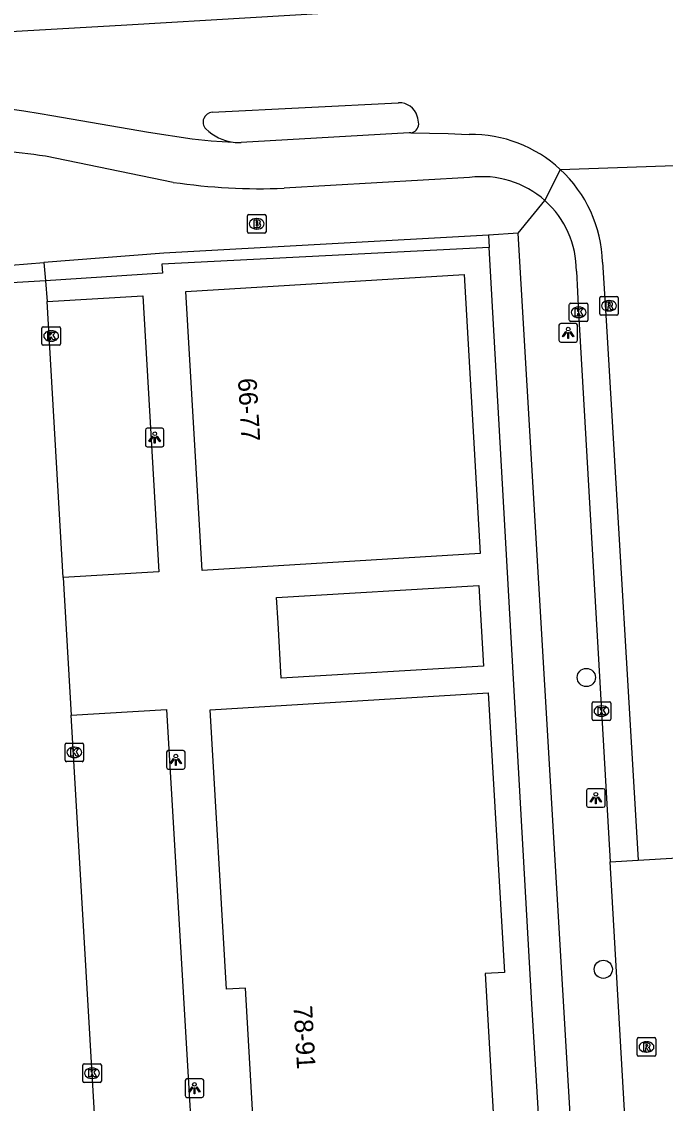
# Model space of a CAD drawing. Extents: x 158461 to 159795, y 387220 to 388672.
# Drawn here: x 159036.6 to 159071.3, y 387674.9 to 387733 of the extents above; entities that cross this region are included whole.
import ezdxf

# ---------------------------------------------------------------- set-up
doc = ezdxf.new("R2010")
doc.units = 0
for name, color, linetype in [('IMGEO_Boom', 7, 'Continuous'), ('IMGEO_Brandkraan', 7, 'Continuous'), ('IMGEO_Groenvoorziening', 7, 'Continuous'), ('IMGEO_Kolk', 7, 'Continuous'), ('IMGEO_Lichtpunt', 7, 'Continuous'), ('IMGEO_Pand', 7, 'Continuous'), ('IMGEO_Pand_nummerreeks', 7, 'Continuous'), ('IMGEO_Rijbaan_lokaal_gesloten', 7, 'Continuous'), ('IMGEO_Rijbaan_lokaal_open', 7, 'Continuous'), ('IMGEO_Rioolput', 7, 'Continuous'), ('IMGEO_Voetpad_open', 7, 'Continuous')]:
    doc.layers.add(name, color=color, linetype=linetype)

msp = doc.modelspace()

# ---------------------------------------------------------------- linework, layer by layer
at = {"layer": 'IMGEO_Boom'}
for centre in [(159067.008, 387697.779), (159067.919, 387682.096)]:
    msp.add_circle(centre, 0.489, dxfattribs=at)
at = {"layer": 'IMGEO_Brandkraan'}
for p, q in [((159048.777, 387721.74), (159048.777, 387722.592)), ((159048.852, 387722.666), (159049.704, 387722.666)), ((159049.265, 387722.446), (159049.29, 387722.446)), ((159049.778, 387722.592), (159049.778, 387721.74)), ((159049.288, 387721.886), (159049.263, 387721.886)), ((159049.704, 387721.666), (159048.852, 387721.666))]:
    msp.add_line(p, q, dxfattribs=at)
for points in [[(159048.777, 387721.74), (159048.777, 387722.592)], [(159048.852, 387722.666), (159049.704, 387722.666)], [(159049.778, 387722.592), (159049.778, 387721.74)], [(159049.125, 387722.366), (159049.125, 387721.966), (159049.338, 387721.966)], [(159049.356, 387722.366), (159049.125, 387722.366)], [(159049.304, 387722.285), (159049.25, 387722.285), (159049.25, 387722.209)], [(159049.25, 387722.209), (159049.303, 387722.209)], [(159049.312, 387722.133), (159049.25, 387722.133), (159049.25, 387722.052)], [(159049.25, 387722.052), (159049.312, 387722.052)], [(159049.704, 387721.666), (159048.852, 387721.666)]]:
    msp.add_lwpolyline(points, dxfattribs=at)
for centre, radius, start, end in [((159048.854, 387722.59), 0.0765, 91.55205, 178.44795), ((159048.854, 387722.59), 0.0765, 91.55205, 178.44795), ((159049.702, 387722.59), 0.0765, 1.55205, 88.44795), ((159049.702, 387722.59), 0.0765, 1.55205, 88.44795), ((159049.305, 387722.247), 0.0379, 267.82845, 90.93552), ((159049.313, 387722.092), 0.0404, 269.87594, 90.50774), ((159049.344, 387722.217), 0.251, 268.66757, 293.53466), ((159049.36, 387722.221), 0.145, 59.4692, 91.53667), ((159049.385, 387722.268), 0.0922, 285.51372, 58.15012), ((159049.39, 387722.076), 0.105, 301.31148, 78.98903), ((159048.854, 387721.742), 0.0765, 181.55205, 268.44795), ((159048.854, 387721.742), 0.0765, 181.55205, 268.44795), ((159049.702, 387721.742), 0.0765, 271.55205, 358.44795), ((159049.702, 387721.742), 0.0765, 271.55205, 358.44795)]:
    msp.add_arc(centre, radius, start, end, dxfattribs=at)
for centre, major_axis, ratio, start_param, end_param in [((159049.264, 387722.166), (-0.387, 0.002), 0.722429, 4.712389, 7.853982), ((159049.289, 387722.166), (-0.39, 0.002), 0.717154, 1.570796, 4.712389)]:
    msp.add_ellipse(centre, major_axis=major_axis, ratio=ratio, start_param=start_param, end_param=end_param, dxfattribs=at)
at = {"layer": 'IMGEO_Groenvoorziening'}
for points in [[(159061.742, 387721.564), (159061.78, 387720.9)], [(159037.83, 387720.081), (159037.915, 387719.107)]]:
    msp.add_lwpolyline(points, dxfattribs=at)
at = {"layer": 'IMGEO_Kolk'}
for p, q in [((159066.094, 387716.982), (159066.094, 387717.834)), ((159066.169, 387717.908), (159067.021, 387717.908)), ((159067.095, 387717.834), (159067.095, 387716.982)), ((159066.582, 387717.688), (159066.607, 387717.688)), ((159037.796, 387716.636), (159038.648, 387716.636)), ((159067.021, 387716.908), (159066.169, 387716.908)), ((159066.605, 387717.128), (159066.58, 387717.128)), ((159037.721, 387715.71), (159037.721, 387716.562)), ((159038.209, 387716.416), (159038.234, 387716.416)), ((159038.722, 387716.562), (159038.722, 387715.71)), ((159038.648, 387715.636), (159037.796, 387715.636)), ((159038.232, 387715.856), (159038.207, 387715.856)), ((159067.324, 387695.547), (159067.324, 387696.399)), ((159067.399, 387696.473), (159068.251, 387696.473)), ((159068.325, 387696.399), (159068.325, 387695.547)), ((159067.835, 387695.693), (159067.81, 387695.693)), ((159067.812, 387696.253), (159067.837, 387696.253)), ((159068.251, 387695.473), (159067.399, 387695.473)), ((159038.967, 387693.329), (159038.967, 387694.181)), ((159039.042, 387694.255), (159039.894, 387694.255)), ((159039.455, 387694.035), (159039.48, 387694.035)), ((159039.968, 387694.181), (159039.968, 387693.329)), ((159039.478, 387693.475), (159039.453, 387693.475)), ((159039.894, 387693.255), (159039.042, 387693.255)), ((159039.922, 387676.082), (159039.922, 387676.934)), ((159039.997, 387677.008), (159040.849, 387677.008)), ((159040.41, 387676.788), (159040.435, 387676.788)), ((159040.923, 387676.934), (159040.923, 387676.082)), ((159040.849, 387676.008), (159039.997, 387676.008)), ((159040.433, 387676.228), (159040.408, 387676.228))]:
    msp.add_line(p, q, dxfattribs=at)
for points in [[(159066.094, 387716.982), (159066.094, 387717.834)], [(159066.169, 387717.908), (159067.021, 387717.908)], [(159067.095, 387717.834), (159067.095, 387716.982)], [(159066.415, 387717.608), (159066.538, 387717.608), (159066.538, 387717.457), (159066.668, 387717.608), (159066.832, 387717.608), (159066.686, 387717.457), (159066.839, 387717.208), (159066.687, 387717.208), (159066.602, 387717.372), (159066.538, 387717.305), (159066.538, 387717.208), (159066.415, 387717.208), (159066.415, 387717.608)], [(159037.796, 387716.636), (159038.648, 387716.636)], [(159067.021, 387716.908), (159066.169, 387716.908)], [(159037.721, 387715.71), (159037.721, 387716.562)], [(159038.042, 387716.336), (159038.165, 387716.336), (159038.165, 387716.185), (159038.295, 387716.336), (159038.459, 387716.336), (159038.313, 387716.185), (159038.466, 387715.936), (159038.314, 387715.936), (159038.229, 387716.1), (159038.165, 387716.033), (159038.165, 387715.936), (159038.042, 387715.936), (159038.042, 387716.336)], [(159038.722, 387716.562), (159038.722, 387715.71)], [(159038.648, 387715.636), (159037.796, 387715.636)], [(159067.324, 387695.547), (159067.324, 387696.399)], [(159067.399, 387696.473), (159068.251, 387696.473)], [(159068.325, 387696.399), (159068.325, 387695.547)], [(159067.645, 387696.173), (159067.768, 387696.173), (159067.768, 387696.022), (159067.898, 387696.173), (159068.062, 387696.173), (159067.916, 387696.022), (159068.069, 387695.773), (159067.917, 387695.773), (159067.832, 387695.937), (159067.768, 387695.87), (159067.768, 387695.773), (159067.645, 387695.773), (159067.645, 387696.173)], [(159068.251, 387695.473), (159067.399, 387695.473)], [(159038.967, 387693.329), (159038.967, 387694.181)], [(159039.042, 387694.255), (159039.894, 387694.255)], [(159039.288, 387693.955), (159039.411, 387693.955), (159039.411, 387693.804), (159039.541, 387693.955), (159039.705, 387693.955), (159039.559, 387693.804), (159039.712, 387693.555), (159039.56, 387693.555), (159039.475, 387693.719), (159039.411, 387693.652), (159039.411, 387693.555), (159039.288, 387693.555), (159039.288, 387693.955)], [(159039.968, 387694.181), (159039.968, 387693.329)], [(159039.894, 387693.255), (159039.042, 387693.255)], [(159039.922, 387676.082), (159039.922, 387676.934)], [(159039.997, 387677.008), (159040.849, 387677.008)], [(159040.243, 387676.708), (159040.366, 387676.708), (159040.366, 387676.557), (159040.496, 387676.708), (159040.66, 387676.708), (159040.514, 387676.557), (159040.667, 387676.308), (159040.515, 387676.308), (159040.43, 387676.472), (159040.366, 387676.405), (159040.366, 387676.308), (159040.243, 387676.308), (159040.243, 387676.708)], [(159040.923, 387676.934), (159040.923, 387676.082)], [(159040.849, 387676.008), (159039.997, 387676.008)]]:
    msp.add_lwpolyline(points, dxfattribs=at)
for centre, start, end in [((159066.171, 387717.832), 91.55205, 178.44795), ((159066.171, 387717.832), 91.55205, 178.44795), ((159067.019, 387717.832), 1.55205, 88.44795), ((159067.019, 387717.832), 1.55205, 88.44795), ((159037.798, 387716.56), 91.55205, 178.44795), ((159037.798, 387716.56), 91.55205, 178.44795), ((159038.646, 387716.56), 1.55205, 88.44795), ((159038.646, 387716.56), 1.55205, 88.44795), ((159066.171, 387716.984), 181.55205, 268.44795), ((159066.171, 387716.984), 181.55205, 268.44795), ((159067.019, 387716.984), 271.55205, 358.44795), ((159067.019, 387716.984), 271.55205, 358.44795), ((159037.798, 387715.712), 181.55205, 268.44795), ((159037.798, 387715.712), 181.55205, 268.44795), ((159038.646, 387715.712), 271.55205, 358.44795), ((159038.646, 387715.712), 271.55205, 358.44795), ((159067.401, 387696.397), 91.55205, 178.44795), ((159067.401, 387696.397), 91.55205, 178.44795), ((159068.249, 387696.397), 1.55205, 88.44795), ((159068.249, 387696.397), 1.55205, 88.44795), ((159067.401, 387695.549), 181.55205, 268.44795), ((159067.401, 387695.549), 181.55205, 268.44795), ((159068.249, 387695.549), 271.55205, 358.44795), ((159068.249, 387695.549), 271.55205, 358.44795), ((159039.044, 387694.179), 91.55205, 178.44795), ((159039.044, 387694.179), 91.55205, 178.44795), ((159039.892, 387694.179), 1.55205, 88.44795), ((159039.892, 387694.179), 1.55205, 88.44795), ((159039.044, 387693.331), 181.55205, 268.44795), ((159039.044, 387693.331), 181.55205, 268.44795), ((159039.892, 387693.331), 271.55205, 358.44795), ((159039.892, 387693.331), 271.55205, 358.44795), ((159039.999, 387676.932), 91.55205, 178.44795), ((159039.999, 387676.932), 91.55205, 178.44795), ((159040.847, 387676.932), 1.55205, 88.44795), ((159040.847, 387676.932), 1.55205, 88.44795), ((159039.999, 387676.084), 181.55205, 268.44795), ((159039.999, 387676.084), 181.55205, 268.44795), ((159040.847, 387676.084), 271.55205, 358.44795), ((159040.847, 387676.084), 271.55205, 358.44795)]:
    msp.add_arc(centre, 0.0765, start, end, dxfattribs=at)
for centre, major_axis, ratio, start_param, end_param in [((159066.581, 387717.408), (-0.387, 0.002), 0.722429, 4.712389, 7.853982), ((159066.606, 387717.408), (-0.39, 0.002), 0.717154, 1.570796, 4.712389), ((159038.208, 387716.136), (-0.387, 0.002), 0.722429, 4.712389, 7.853982), ((159038.233, 387716.136), (-0.39, 0.002), 0.717154, 1.570796, 4.712389), ((159067.811, 387695.973), (-0.387, 0.002), 0.722429, 4.712389, 7.853982), ((159067.836, 387695.973), (-0.39, 0.002), 0.717154, 1.570796, 4.712389), ((159039.454, 387693.755), (-0.387, 0.002), 0.722429, 4.712389, 7.853982), ((159039.479, 387693.755), (-0.39, 0.002), 0.717154, 1.570796, 4.712389), ((159040.409, 387676.508), (-0.387, 0.002), 0.722429, 4.712389, 7.853982), ((159040.434, 387676.508), (-0.39, 0.002), 0.717154, 1.570796, 4.712389)]:
    msp.add_ellipse(centre, major_axis=major_axis, ratio=ratio, start_param=start_param, end_param=end_param, dxfattribs=at)
at = {"layer": 'IMGEO_Lichtpunt'}
for p, q in [((159065.534, 387716.71), (159065.534, 387715.903)), ((159065.534, 387716.71), (159065.534, 387715.903)), ((159066.436, 387716.805), (159065.628, 387716.805)), ((159066.436, 387716.805), (159065.628, 387716.805)), ((159066.53, 387715.903), (159066.53, 387716.71)), ((159066.53, 387715.903), (159066.53, 387716.71)), ((159065.628, 387715.809), (159066.436, 387715.809)), ((159065.628, 387715.809), (159066.436, 387715.809)), ((159043.292, 387711.081), (159043.292, 387710.274)), ((159043.292, 387711.081), (159043.292, 387710.274)), ((159044.194, 387711.176), (159043.386, 387711.176)), ((159044.194, 387711.176), (159043.386, 387711.176)), ((159044.288, 387710.274), (159044.288, 387711.081)), ((159044.288, 387710.274), (159044.288, 387711.081)), ((159043.386, 387710.18), (159044.194, 387710.18)), ((159043.386, 387710.18), (159044.194, 387710.18)), ((159044.428, 387693.758), (159044.428, 387692.951)), ((159044.428, 387693.758), (159044.428, 387692.951)), ((159045.33, 387693.853), (159044.522, 387693.853)), ((159045.33, 387693.853), (159044.522, 387693.853)), ((159045.424, 387692.951), (159045.424, 387693.758)), ((159045.424, 387692.951), (159045.424, 387693.758)), ((159044.522, 387692.857), (159045.33, 387692.857)), ((159044.522, 387692.857), (159045.33, 387692.857)), ((159067.02, 387691.703), (159067.02, 387690.896)), ((159067.02, 387691.703), (159067.02, 387690.896)), ((159067.922, 387691.798), (159067.114, 387691.798)), ((159067.922, 387691.798), (159067.114, 387691.798)), ((159068.016, 387690.896), (159068.016, 387691.703)), ((159068.016, 387690.896), (159068.016, 387691.703)), ((159067.114, 387690.802), (159067.922, 387690.802)), ((159067.114, 387690.802), (159067.922, 387690.802)), ((159045.431, 387676.111), (159045.431, 387675.304)), ((159045.431, 387676.111), (159045.431, 387675.304)), ((159046.333, 387676.206), (159045.525, 387676.206)), ((159046.333, 387676.206), (159045.525, 387676.206)), ((159046.427, 387675.304), (159046.427, 387676.111)), ((159046.427, 387675.304), (159046.427, 387676.111)), ((159045.525, 387675.21), (159046.333, 387675.21)), ((159045.525, 387675.21), (159046.333, 387675.21))]:
    msp.add_line(p, q, dxfattribs=at)
for points in [[(159065.908, 387716.374), (159065.947, 387716.346), (159065.759, 387716.084), (159065.721, 387716.111), (159065.908, 387716.374)], [(159066.01, 387716.326), (159066.057, 387716.326), (159066.057, 387716.004), (159066.01, 387716.004), (159066.01, 387716.326)], [(159066.12, 387716.346), (159066.158, 387716.373), (159066.345, 387716.111), (159066.306, 387716.083), (159066.12, 387716.346)], [(159043.666, 387710.745), (159043.705, 387710.717), (159043.517, 387710.455), (159043.479, 387710.482), (159043.666, 387710.745)], [(159043.768, 387710.697), (159043.815, 387710.697), (159043.815, 387710.375), (159043.768, 387710.375), (159043.768, 387710.697)], [(159043.878, 387710.717), (159043.916, 387710.744), (159044.103, 387710.482), (159044.064, 387710.454), (159043.878, 387710.717)], [(159044.802, 387693.422), (159044.841, 387693.394), (159044.653, 387693.132), (159044.615, 387693.159), (159044.802, 387693.422)], [(159044.904, 387693.374), (159044.951, 387693.374), (159044.951, 387693.052), (159044.904, 387693.052), (159044.904, 387693.374)], [(159045.014, 387693.394), (159045.052, 387693.421), (159045.239, 387693.159), (159045.2, 387693.131), (159045.014, 387693.394)], [(159067.394, 387691.367), (159067.433, 387691.339), (159067.245, 387691.077), (159067.207, 387691.104), (159067.394, 387691.367)], [(159067.496, 387691.319), (159067.543, 387691.319), (159067.543, 387690.997), (159067.496, 387690.997), (159067.496, 387691.319)], [(159067.606, 387691.339), (159067.644, 387691.366), (159067.831, 387691.104), (159067.792, 387691.076), (159067.606, 387691.339)], [(159045.805, 387675.775), (159045.844, 387675.747), (159045.656, 387675.485), (159045.618, 387675.512), (159045.805, 387675.775)], [(159045.907, 387675.727), (159045.954, 387675.727), (159045.954, 387675.405), (159045.907, 387675.405), (159045.907, 387675.727)], [(159046.017, 387675.747), (159046.055, 387675.774), (159046.242, 387675.512), (159046.203, 387675.484), (159046.017, 387675.747)]]:
    msp.add_lwpolyline(points, dxfattribs=at)
for centre in [(159066.033, 387716.508), (159043.791, 387710.879), (159044.927, 387693.556), (159067.519, 387691.501), (159045.93, 387675.909)]:
    msp.add_circle(centre, 0.0994, dxfattribs=at)
for centre, start, end in [((159065.628, 387716.71), 90, 180), ((159065.628, 387716.71), 90, 180), ((159066.436, 387716.71), 0, 90), ((159066.436, 387716.71), 0, 90), ((159065.628, 387715.903), 180, 270), ((159065.628, 387715.903), 180, 270), ((159066.436, 387715.903), 270, 0), ((159066.436, 387715.903), 270, 360), ((159043.386, 387711.081), 90, 180), ((159043.386, 387711.081), 90, 180), ((159044.194, 387711.081), 0, 90), ((159044.194, 387711.081), 0, 90), ((159043.386, 387710.274), 180, 270), ((159043.386, 387710.274), 180, 270), ((159044.194, 387710.274), 270, 0), ((159044.194, 387710.274), 270, 360), ((159044.522, 387693.758), 90, 180), ((159044.522, 387693.758), 90, 180), ((159045.33, 387693.758), 0, 90), ((159045.33, 387693.758), 0, 90), ((159044.522, 387692.951), 180, 270), ((159044.522, 387692.951), 180, 270), ((159045.33, 387692.951), 270, 0), ((159045.33, 387692.951), 270, 360), ((159067.114, 387691.703), 90, 180), ((159067.114, 387691.703), 90, 180), ((159067.922, 387691.703), 0, 90), ((159067.922, 387691.703), 0, 90), ((159067.114, 387690.896), 180, 270), ((159067.114, 387690.896), 180, 270), ((159067.922, 387690.896), 270, 0), ((159067.922, 387690.896), 270, 360), ((159045.525, 387676.111), 90, 180), ((159045.525, 387676.111), 90, 180), ((159046.333, 387676.111), 0, 90), ((159046.333, 387676.111), 0, 90), ((159045.525, 387675.304), 180, 270), ((159045.525, 387675.304), 180, 270), ((159046.333, 387675.304), 270, 0), ((159046.333, 387675.304), 270, 360)]:
    msp.add_arc(centre, 0.0946, start, end, dxfattribs=at)
at = {"layer": 'IMGEO_Pand'}
for points in [[(159046.347, 387703.527), (159045.47, 387718.535), (159060.434, 387719.438), (159061.302, 387704.44), (159046.347, 387703.527)], [(159048.981, 387658.536), (159048.086, 387673.545), (159049.104, 387673.606), (159048.677, 387681.087), (159047.658, 387681.033), (159046.782, 387696.045), (159061.733, 387696.961), (159062.608, 387681.925), (159061.559, 387681.864), (159061.992, 387674.39), (159063.059, 387674.44), (159063.935, 387659.415), (159048.981, 387658.536)]]:
    msp.add_lwpolyline(points, dxfattribs=at)
at = {"layer": 'IMGEO_Rijbaan_lokaal_gesloten'}
for points in [[(159055.808, 387733.642), (159055.587, 387733.626), (159042.293, 387732.852), (158985.039, 387729.565)], [(158965.591, 387724.322), (158965.932, 387726.779), (158967.392, 387726.477), (158968.163, 387726.336), (158970.34, 387726.046), (158972.125, 387725.889), (158973.313, 387725.803), (158974.8, 387725.707), (158976.288, 387725.617), (158996.546, 387726.65), (159030.787, 387728.616), (159033.217, 387728.616), (159034.104, 387728.548), (159034.99, 387728.468), (159035.499, 387728.412), (159036.753, 387728.237), (159037.631, 387728.097), (159038.26, 387727.989), (159043.465, 387727.098), (159045.801, 387726.729), (159046.831, 387726.625), (159048.016, 387726.551)], [(159046.884, 387728.165), (159056.879, 387728.665), (159056.909, 387728.667)], [(159057.564, 387727.053), (159057.471, 387727.05), (159048.441, 387726.532)], [(159057.564, 387727.053), (159059.579, 387727.017), (159060.294, 387726.988), (159060.714, 387726.972)], [(159044.784, 387724.395), (159037.909, 387725.796)], [(159065.605, 387725.094), (159074.334, 387725.398)], [(159065.605, 387725.094), (159064.784, 387723.413)], [(159060.731, 387724.655), (159050.759, 387724.077)], [(159066.475, 387719.618), (159066.595, 387717.408), (159067.065, 387709.026), (159068.291, 387687.867)], [(159067.87, 387720.096), (159068.076, 387716.964), (159068.244, 387714.269), (159069.789, 387687.958)]]:
    msp.add_lwpolyline(points, dxfattribs=at)
for centre, radius, start, end in [((159056.96, 387727.678), 0.99, 15.82332, 92.96109), ((159046.92, 387727.639), 0.527, 93.96824, 223.65507), ((159055.442, 387727.284), 2.559, 5.25564, 15.04904), ((159048.347, 387729.096), 2.566, 225.19415, 262.57925), ((159057.499, 387727.541), 0.492, 277.63596, 357.37664), ((159048.347, 387729.192), 2.661, 262.85614, 272.02435), ((159060.807, 387719.906), 7.067, 47.23615, 90.75321), ((159030.919, 387679.117), 47.199, 81.48314, 84.54831), ((159060.813, 387719.91), 7.06, 1.50945, 47.24884), ((159049.515, 387756.991), 32.937, 261.74204, 272.16495), ((159061.409, 387719.633), 5.068, 48.24008, 97.68564), ((159061.406, 387719.633), 5.069, 359.82584, 48.20835)]:
    msp.add_arc(centre, radius, start, end, dxfattribs=at)
at = {"layer": 'IMGEO_Rijbaan_lokaal_open'}
for points in [[(159037.915, 387719.107), (159000, 387716.875), (158991.471, 387716.373), (158991.475, 387715.921)], [(159037.915, 387719.107), (159038.012, 387717.992)], [(159038.868, 387703.16), (159038.012, 387717.992)], [(159038.868, 387703.16), (159039.302, 387695.754)], [(159041.814, 387652.914), (159039.302, 387695.754)], [(159069.789, 387687.958), (159073.731, 387688.196)], [(159068.291, 387687.867), (159069.789, 387687.958)], [(159069.104, 387673.882), (159068.291, 387687.867)]]:
    msp.add_lwpolyline(points, dxfattribs=at)
at = {"layer": 'IMGEO_Rioolput'}
for p, q in [((159067.727, 387717.334), (159067.727, 387718.186)), ((159067.802, 387718.26), (159068.654, 387718.26)), ((159068.215, 387718.04), (159068.24, 387718.04)), ((159068.728, 387718.186), (159068.728, 387717.334)), ((159068.654, 387717.26), (159067.802, 387717.26)), ((159068.238, 387717.48), (159068.213, 387717.48)), ((159069.744, 387677.493), (159069.744, 387678.345)), ((159069.819, 387678.419), (159070.671, 387678.419)), ((159070.745, 387678.345), (159070.745, 387677.493)), ((159070.232, 387678.199), (159070.257, 387678.199)), ((159070.671, 387677.419), (159069.819, 387677.419)), ((159070.255, 387677.639), (159070.23, 387677.639))]:
    msp.add_line(p, q, dxfattribs=at)
for points in [[(159067.727, 387717.334), (159067.727, 387718.186)], [(159067.802, 387718.26), (159068.654, 387718.26)], [(159068.316, 387717.958), (159068.064, 387717.96), (159068.064, 387717.56)], [(159068.242, 387717.879), (159068.188, 387717.879), (159068.188, 387717.798)], [(159068.188, 387717.798), (159068.24, 387717.798)], [(159068.728, 387718.186), (159068.728, 387717.334)], [(159068.654, 387717.26), (159067.802, 387717.26)], [(159068.064, 387717.56), (159068.188, 387717.56), (159068.188, 387717.722), (159068.199, 387717.722)], [(159068.246, 387717.693), (159068.317, 387717.56), (159068.457, 387717.56), (159068.392, 387717.686)], [(159069.744, 387677.493), (159069.744, 387678.345)], [(159069.819, 387678.419), (159070.671, 387678.419)], [(159070.745, 387678.345), (159070.745, 387677.493)], [(159070.333, 387678.117), (159070.081, 387678.119), (159070.081, 387677.719)], [(159070.081, 387677.719), (159070.205, 387677.719), (159070.205, 387677.881), (159070.216, 387677.881)], [(159070.259, 387678.038), (159070.205, 387678.038), (159070.205, 387677.957)], [(159070.205, 387677.957), (159070.257, 387677.957)], [(159070.263, 387677.852), (159070.334, 387677.719), (159070.474, 387677.719), (159070.409, 387677.845)], [(159070.671, 387677.419), (159069.819, 387677.419)]]:
    msp.add_lwpolyline(points, dxfattribs=at)
for centre, radius, start, end in [((159067.804, 387718.184), 0.0765, 91.55205, 178.44795), ((159067.804, 387718.184), 0.0765, 91.55205, 178.44795), ((159068.224, 387717.987), 0.19, 274.7715, 282.96867), ((159068.248, 387717.783), 0.0964, 77.00612, 93.18647), ((159068.262, 387717.84), 0.0378, 276.66336, 79.67722), ((159068.315, 387717.848), 0.109, 350.36119, 89.41601), ((159068.313, 387717.848), 0.112, 277.58423, 350.98172), ((159068.652, 387718.184), 0.0765, 1.55205, 88.44795), ((159068.652, 387718.184), 0.0765, 1.55205, 88.44795), ((159067.804, 387717.336), 0.0765, 181.55205, 268.44795), ((159067.804, 387717.336), 0.0765, 181.55205, 268.44795), ((159068.198, 387717.669), 0.0533, 26.02933, 88.69889), ((159068.297, 387717.633), 0.108, 29.51342, 73.79051), ((159068.652, 387717.336), 0.0765, 271.55205, 358.44795), ((159068.652, 387717.336), 0.0765, 271.55205, 358.44795), ((159069.821, 387678.343), 0.0765, 91.55205, 178.44795), ((159069.821, 387678.343), 0.0765, 91.55205, 178.44795), ((159070.669, 387678.343), 0.0765, 1.55205, 88.44795), ((159070.669, 387678.343), 0.0765, 1.55205, 88.44795), ((159070.215, 387677.828), 0.0533, 26.02933, 88.69889), ((159070.241, 387678.146), 0.19, 274.7715, 282.96867), ((159070.265, 387677.942), 0.0964, 77.00612, 93.18647), ((159070.279, 387677.999), 0.0378, 276.66336, 79.67722), ((159070.332, 387678.007), 0.109, 350.36119, 89.41601), ((159070.33, 387678.007), 0.112, 277.58423, 350.98172), ((159070.314, 387677.792), 0.108, 29.51342, 73.79051), ((159069.821, 387677.495), 0.0765, 181.55205, 268.44795), ((159069.821, 387677.495), 0.0765, 181.55205, 268.44795), ((159070.669, 387677.495), 0.0765, 271.55205, 358.44795), ((159070.669, 387677.495), 0.0765, 271.55205, 358.44795)]:
    msp.add_arc(centre, radius, start, end, dxfattribs=at)
for centre, major_axis, ratio, start_param, end_param in [((159068.214, 387717.76), (-0.387, 0.002), 0.722429, 4.712389, 7.853982), ((159068.239, 387717.76), (-0.39, 0.002), 0.717154, 1.570796, 4.712389), ((159070.231, 387677.919), (-0.387, 0.002), 0.722429, 4.712389, 7.853982), ((159070.256, 387677.919), (-0.39, 0.002), 0.717154, 1.570796, 4.712389)]:
    msp.add_ellipse(centre, major_axis=major_axis, ratio=ratio, start_param=start_param, end_param=end_param, dxfattribs=at)
at = {"layer": 'IMGEO_Voetpad_open'}
for points in [[(159063.345, 387721.66), (159064.784, 387723.413)], [(159061.742, 387721.564), (159044.281, 387720.582), (159037.83, 387720.081)], [(159063.345, 387721.66), (159061.742, 387721.564)], [(159066.853, 387662.161), (159063.345, 387721.66)], [(159061.78, 387720.9), (159044.168, 387719.994), (159044.202, 387719.511), (159037.915, 387719.107)], [(159078.599, 387633.87), (159075.685, 387632.372), (159065.773, 387652.139), (159064.073, 387680.237), (159061.78, 387720.9)], [(158990.791, 387717.34), (159000, 387717.91), (159025.88, 387719.483), (159036.077, 387719.945), (159037.83, 387720.081)], [(159038.012, 387717.992), (159043.157, 387718.301), (159044.006, 387703.451), (159038.868, 387703.16)], [(159050.599, 387697.75), (159050.425, 387700.726), (159050.346, 387702.084), (159061.224, 387702.719), (159061.478, 387698.385), (159050.599, 387697.75)], [(159039.302, 387695.754), (159044.424, 387696.059), (159046.957, 387653.196), (159041.814, 387652.914)]]:
    msp.add_lwpolyline(points, dxfattribs=at)

# ---------------------------------------------------------------- texts
at = {"layer": 'IMGEO_Pand_nummerreeks'}
for s, rotation, p in [('66-77', 273.34431, (159048.268, 387713.849)), ('78-91', 273.26678, (159051.256, 387680.123))]:
    msp.add_text(s, height=1, rotation=rotation, dxfattribs=at).set_placement(p)

doc.saveas('drawing.dxf')
